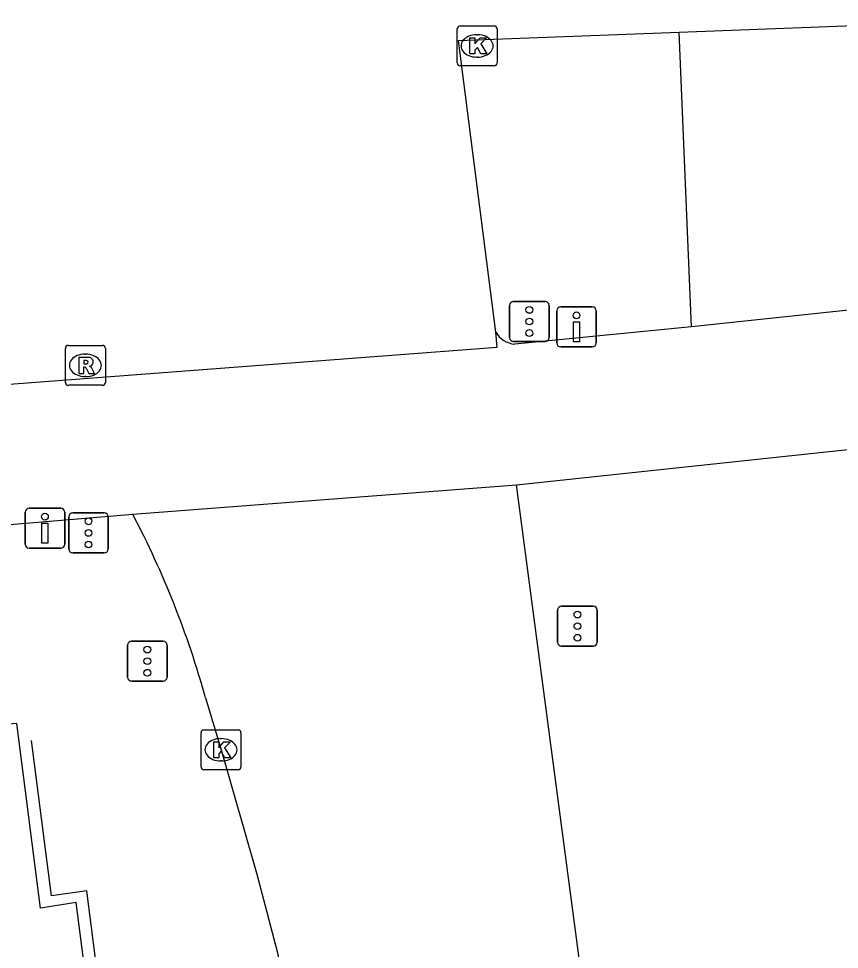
# Model space of a CAD drawing. Extents: x 160557 to 161245, y 385330 to 386505.
# Drawn here: x 161069.12 to 161089.68, y 386442.08 to 386465.39 of the extents above; entities that cross this region are included whole.
import ezdxf

# ---------------------------------------------------------------- set-up
doc = ezdxf.new("R2010")
doc.units = 0
for name, color, linetype in [('IMGEO_Drukknoppaal', 7, 'Continuous'), ('IMGEO_Fietspad_gesloten', 7, 'Continuous'), ('IMGEO_Hek', 7, 'Continuous'), ('IMGEO_Kolk', 7, 'Continuous'), ('IMGEO_OVBaan_gesloten', 7, 'Continuous'), ('IMGEO_Rioolput', 7, 'Continuous'), ('IMGEO_Verkeersregelinstallatiepaal', 7, 'Continuous'), ('IMGEO_Voetpad_open', 7, 'Continuous')]:
    doc.layers.add(name, color=color, linetype=linetype)

msp = doc.modelspace()

# ---------------------------------------------------------------- linework, layer by layer
at = {"layer": 'IMGEO_Drukknoppaal'}
for p, q in [((161082.703, 386458.171), (161083.493, 386458.171)), ((161083.493, 386458.171), (161082.703, 386458.171)), ((161082.603, 386457.271), (161082.603, 386458.071)), ((161082.603, 386458.071), (161082.603, 386457.271)), ((161083.593, 386458.071), (161083.593, 386457.271)), ((161083.593, 386457.271), (161083.593, 386458.071)), ((161083.493, 386457.171), (161082.703, 386457.171)), ((161082.703, 386457.171), (161083.493, 386457.171)), ((161069.289, 386452.23), (161069.289, 386453.03)), ((161069.289, 386453.03), (161069.289, 386452.23)), ((161069.389, 386453.13), (161070.179, 386453.13)), ((161070.179, 386453.13), (161069.389, 386453.13)), ((161070.279, 386453.03), (161070.279, 386452.23)), ((161070.279, 386452.23), (161070.279, 386453.03)), ((161070.179, 386452.13), (161069.389, 386452.13)), ((161069.389, 386452.13), (161070.179, 386452.13))]:
    msp.add_line(p, q, dxfattribs=at)
for points in [[(161083.173, 386457.796), (161083.173, 386457.296), (161083.023, 386457.296), (161083.023, 386457.796), (161083.173, 386457.796)], [(161069.859, 386452.755), (161069.859, 386452.255), (161069.709, 386452.255), (161069.709, 386452.755), (161069.859, 386452.755)]]:
    msp.add_lwpolyline(points, dxfattribs=at)
for centre in [(161083.098, 386457.961), (161069.784, 386452.92)]:
    msp.add_circle(centre, 0.085, dxfattribs=at)
for centre, start, end in [((161082.703, 386458.071), 90, 180), ((161082.703, 386458.071), 90, 180), ((161083.493, 386458.071), 0, 90), ((161083.493, 386458.071), 360, 90), ((161082.703, 386457.271), 180, 270), ((161082.703, 386457.271), 180, 270), ((161083.493, 386457.271), 270, 0), ((161083.493, 386457.271), 270, 0), ((161069.389, 386453.03), 90, 180), ((161069.389, 386453.03), 90, 180), ((161070.179, 386453.03), 0, 90), ((161070.179, 386453.03), 360, 90), ((161069.389, 386452.23), 180, 270), ((161069.389, 386452.23), 180, 270), ((161070.179, 386452.23), 270, 0), ((161070.179, 386452.23), 270, 0)]:
    msp.add_arc(centre, 0.1, start, end, dxfattribs=at)
at = {"layer": 'IMGEO_Fietspad_gesloten'}
for points in [[(161094.95, 386458.629), (161085.98, 386457.672)], [(161085.98, 386457.672), (161081.552, 386457.24)], [(161081.598, 386453.721), (161100.323, 386455.712)], [(161064.832, 386452.386), (161071.985, 386452.979)]]:
    msp.add_lwpolyline(points, dxfattribs=at)
msp.add_arc((161081.6, 386457.846), 0.607, 210.0912, 265.511, dxfattribs=at)
at = {"layer": 'IMGEO_Hek'}
msp.add_lwpolyline([(161073.756, 386428.606), (161072.056, 386441.087), (161071.159, 386440.996), (161070.831, 386443.548), (161069.95, 386443.426), (161069.444, 386447.313)], dxfattribs=at)
at = {"layer": 'IMGEO_Kolk'}
for p, q in [((161080.108, 386464.282), (161080.108, 386465.134)), ((161080.183, 386465.208), (161081.035, 386465.208)), ((161081.109, 386465.134), (161081.109, 386464.282)), ((161080.596, 386464.988), (161080.621, 386464.988)), ((161080.619, 386464.428), (161080.594, 386464.428)), ((161081.035, 386464.208), (161080.183, 386464.208)), ((161073.693, 386446.657), (161073.693, 386447.509)), ((161073.768, 386447.583), (161074.62, 386447.583)), ((161074.181, 386447.363), (161074.206, 386447.363)), ((161074.694, 386447.509), (161074.694, 386446.657)), ((161074.204, 386446.803), (161074.179, 386446.803)), ((161074.62, 386446.583), (161073.768, 386446.583))]:
    msp.add_line(p, q, dxfattribs=at)
for points in [[(161080.108, 386464.282), (161080.108, 386465.134)], [(161080.183, 386465.208), (161081.035, 386465.208)], [(161081.109, 386465.134), (161081.109, 386464.282)], [(161080.429, 386464.908), (161080.552, 386464.908), (161080.552, 386464.757), (161080.682, 386464.908), (161080.846, 386464.908), (161080.7, 386464.757), (161080.853, 386464.508), (161080.701, 386464.508), (161080.616, 386464.672), (161080.552, 386464.605), (161080.552, 386464.508), (161080.429, 386464.508), (161080.429, 386464.908)], [(161081.035, 386464.208), (161080.183, 386464.208)], [(161073.693, 386446.657), (161073.693, 386447.509)], [(161073.768, 386447.583), (161074.62, 386447.583)], [(161074.694, 386447.509), (161074.694, 386446.657)], [(161074.014, 386447.283), (161074.137, 386447.283), (161074.137, 386447.132), (161074.267, 386447.283), (161074.431, 386447.283), (161074.285, 386447.132), (161074.438, 386446.883), (161074.286, 386446.883), (161074.201, 386447.047), (161074.137, 386446.98), (161074.137, 386446.883), (161074.014, 386446.883), (161074.014, 386447.283)], [(161074.62, 386446.583), (161073.768, 386446.583)]]:
    msp.add_lwpolyline(points, dxfattribs=at)
for centre, start, end in [((161080.185, 386465.132), 91.552, 178.448), ((161080.185, 386465.132), 91.552, 178.448), ((161081.033, 386465.132), 1.552, 88.448), ((161081.033, 386465.132), 1.552, 88.448), ((161080.185, 386464.284), 181.552, 268.448), ((161080.185, 386464.284), 181.552, 268.448), ((161081.033, 386464.284), 271.552, 358.448), ((161081.033, 386464.284), 271.552, 358.448), ((161073.77, 386447.507), 91.552, 178.448), ((161073.77, 386447.507), 91.552, 178.448), ((161074.618, 386447.507), 1.552, 88.448), ((161074.618, 386447.507), 1.552, 88.448), ((161073.77, 386446.659), 181.552, 268.448), ((161073.77, 386446.659), 181.552, 268.448), ((161074.618, 386446.659), 271.552, 358.448), ((161074.618, 386446.659), 271.552, 358.448)]:
    msp.add_arc(centre, 0.0765, start, end, dxfattribs=at)
for centre, major_axis, ratio, start_param, end_param in [((161080.595, 386464.708), (-0.387, 0.002), 0.722429, 4.712389, 7.853982), ((161080.62, 386464.708), (-0.39, 0.002), 0.717154, 1.570796, 4.712389), ((161074.18, 386447.083), (-0.387, 0.002), 0.722429, 4.712389, 7.853982), ((161074.205, 386447.083), (-0.39, 0.002), 0.717154, 1.570796, 4.712389)]:
    msp.add_ellipse(centre, major_axis=major_axis, ratio=ratio, start_param=start_param, end_param=end_param, dxfattribs=at)
at = {"layer": 'IMGEO_OVBaan_gesloten'}
for points in [[(161085.672, 386465.053), (161094.656, 386465.392)], [(161081.074, 386457.541), (161080.145, 386464.842), (161085.672, 386465.053)], [(161068.231, 386456.189), (161081.11, 386457.164), (161081.074, 386457.541)], [(161071.985, 386452.979), (161081.598, 386453.721)], [(161088.425, 386402.157), (161082.322, 386448.228), (161081.598, 386453.721)], [(161073.808, 386448.382), (161074.194, 386447.083), (161075.093, 386443.972), (161075.598, 386442.03), (161076.867, 386436.146), (161077.302, 386432.986), (161081.596, 386400.39)]]:
    msp.add_lwpolyline(points, dxfattribs=at)
msp.add_arc((161051.226, 386442.087), 23.443, 15.5769, 27.686, dxfattribs=at)
at = {"layer": 'IMGEO_Rioolput'}
for p, q in [((161070.371, 386457.209), (161071.223, 386457.209)), ((161070.296, 386456.283), (161070.296, 386457.135)), ((161070.784, 386456.989), (161070.809, 386456.989)), ((161071.297, 386457.135), (161071.297, 386456.283)), ((161070.807, 386456.429), (161070.782, 386456.429)), ((161071.223, 386456.209), (161070.371, 386456.209))]:
    msp.add_line(p, q, dxfattribs=at)
for points in [[(161070.371, 386457.209), (161071.223, 386457.209)], [(161070.296, 386456.283), (161070.296, 386457.135)], [(161071.297, 386457.135), (161071.297, 386456.283)], [(161070.885, 386456.907), (161070.633, 386456.909), (161070.633, 386456.509)], [(161070.811, 386456.828), (161070.757, 386456.828), (161070.757, 386456.747)], [(161070.757, 386456.747), (161070.809, 386456.747)], [(161070.633, 386456.509), (161070.757, 386456.509), (161070.757, 386456.671), (161070.768, 386456.671)], [(161070.815, 386456.642), (161070.886, 386456.509), (161071.026, 386456.509), (161070.961, 386456.635)], [(161071.223, 386456.209), (161070.371, 386456.209)]]:
    msp.add_lwpolyline(points, dxfattribs=at)
for centre, radius, start, end in [((161070.373, 386457.133), 0.0765, 91.552, 178.448), ((161070.373, 386457.133), 0.0765, 91.552, 178.448), ((161071.221, 386457.133), 0.0765, 1.552, 88.448), ((161071.221, 386457.133), 0.0765, 1.552, 88.448), ((161070.793, 386456.936), 0.19, 274.7715, 282.9687), ((161070.817, 386456.732), 0.0964, 77.0061, 93.1865), ((161070.831, 386456.789), 0.0378, 276.6634, 79.6772), ((161070.884, 386456.797), 0.109, 350.3612, 89.416), ((161070.882, 386456.797), 0.112, 277.5842, 350.9817), ((161070.866, 386456.582), 0.108, 29.5134, 73.7905), ((161070.767, 386456.618), 0.0533, 26.0293, 88.6989), ((161070.373, 386456.285), 0.0765, 181.552, 268.448), ((161070.373, 386456.285), 0.0765, 181.552, 268.448), ((161071.221, 386456.285), 0.0765, 271.552, 358.448), ((161071.221, 386456.285), 0.0765, 271.552, 358.448)]:
    msp.add_arc(centre, radius, start, end, dxfattribs=at)
for centre, major_axis, ratio, start_param, end_param in [((161070.783, 386456.709), (-0.387, 0.002), 0.722429, 4.712389, 7.853982), ((161070.808, 386456.709), (-0.39, 0.002), 0.717154, 1.570796, 4.712389)]:
    msp.add_ellipse(centre, major_axis=major_axis, ratio=ratio, start_param=start_param, end_param=end_param, dxfattribs=at)
at = {"layer": 'IMGEO_Verkeersregelinstallatiepaal'}
for p, q in [((161081.422, 386457.408), (161081.422, 386458.208)), ((161081.422, 386458.208), (161081.422, 386457.408)), ((161081.522, 386458.308), (161082.312, 386458.308)), ((161082.312, 386458.308), (161081.522, 386458.308)), ((161082.412, 386458.208), (161082.412, 386457.408)), ((161082.412, 386457.408), (161082.412, 386458.208)), ((161082.312, 386457.308), (161081.522, 386457.308)), ((161081.522, 386457.308), (161082.312, 386457.308)), ((161070.48, 386453.014), (161071.27, 386453.014)), ((161071.27, 386453.014), (161070.48, 386453.014)), ((161070.38, 386452.114), (161070.38, 386452.914)), ((161070.38, 386452.914), (161070.38, 386452.114)), ((161071.37, 386452.914), (161071.37, 386452.114)), ((161071.37, 386452.114), (161071.37, 386452.914)), ((161071.27, 386452.014), (161070.48, 386452.014)), ((161070.48, 386452.014), (161071.27, 386452.014)), ((161082.726, 386450.678), (161083.516, 386450.678)), ((161083.516, 386450.678), (161082.726, 386450.678)), ((161082.626, 386449.778), (161082.626, 386450.578)), ((161082.626, 386450.578), (161082.626, 386449.778)), ((161083.616, 386450.578), (161083.616, 386449.778)), ((161083.616, 386449.778), (161083.616, 386450.578)), ((161071.855, 386448.902), (161071.855, 386449.702)), ((161071.855, 386449.702), (161071.855, 386448.902)), ((161071.955, 386449.802), (161072.745, 386449.802)), ((161072.745, 386449.802), (161071.955, 386449.802)), ((161072.845, 386449.702), (161072.845, 386448.902)), ((161072.845, 386448.902), (161072.845, 386449.702)), ((161083.516, 386449.678), (161082.726, 386449.678)), ((161082.726, 386449.678), (161083.516, 386449.678)), ((161072.745, 386448.802), (161071.955, 386448.802)), ((161071.955, 386448.802), (161072.745, 386448.802))]:
    msp.add_line(p, q, dxfattribs=at)
for centre in [(161081.917, 386458.098), (161081.917, 386457.808), (161081.917, 386457.518), (161070.875, 386452.804), (161070.875, 386452.514), (161070.875, 386452.224), (161083.121, 386450.468), (161083.121, 386450.178), (161083.121, 386449.888), (161072.35, 386449.592), (161072.35, 386449.302), (161072.35, 386449.012)]:
    msp.add_circle(centre, 0.085, dxfattribs=at)
for centre, start, end in [((161081.522, 386458.208), 90, 180), ((161081.522, 386458.208), 90, 180), ((161082.312, 386458.208), 0, 90), ((161082.312, 386458.208), 360, 90), ((161081.522, 386457.408), 180, 270), ((161081.522, 386457.408), 180, 270), ((161082.312, 386457.408), 270, 0), ((161082.312, 386457.408), 270, 0), ((161070.48, 386452.914), 90, 180), ((161070.48, 386452.914), 90, 180), ((161071.27, 386452.914), 0, 90), ((161071.27, 386452.914), 360, 90), ((161070.48, 386452.114), 180, 270), ((161070.48, 386452.114), 180, 270), ((161071.27, 386452.114), 270, 0), ((161071.27, 386452.114), 270, 0), ((161082.726, 386450.578), 90, 180), ((161082.726, 386450.578), 90, 180), ((161083.516, 386450.578), 0, 90), ((161083.516, 386450.578), 360, 90), ((161071.955, 386449.702), 90, 180), ((161071.955, 386449.702), 90, 180), ((161072.745, 386449.702), 0, 90), ((161072.745, 386449.702), 360, 90), ((161082.726, 386449.778), 180, 270), ((161082.726, 386449.778), 180, 270), ((161083.516, 386449.778), 270, 0), ((161083.516, 386449.778), 270, 0), ((161071.955, 386448.902), 180, 270), ((161071.955, 386448.902), 180, 270), ((161072.745, 386448.902), 270, 0), ((161072.745, 386448.902), 270, 0)]:
    msp.add_arc(centre, 0.1, start, end, dxfattribs=at)
at = {"layer": 'IMGEO_Voetpad_open'}
for points in [[(161085.98, 386457.672), (161085.672, 386465.053)], [(161081.596, 386400.39), (161077.173, 386399.804), (161071.796, 386440.759), (161070.898, 386440.668), (161070.57, 386443.255), (161069.676, 386443.12), (161069.079, 386447.74), (161065.945, 386447.5)]]:
    msp.add_lwpolyline(points, dxfattribs=at)

doc.saveas('drawing.dxf')
